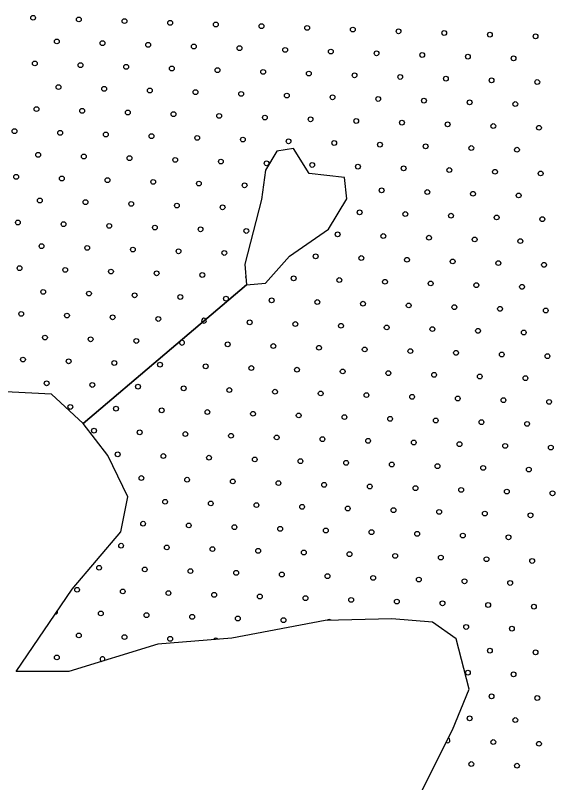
# Model space of a CAD drawing. Extents: x 1612280 to 1883141, y 560852 to 780851.
# Drawn here: x 1799615 to 1801982, y 626612 to 629997 of the extents above; entities that cross this region are included whole.
import ezdxf

# ---------------------------------------------------------------- set-up
doc = ezdxf.new("R2010")
doc.units = 0
doc.layers.add('DESIGN - SCRATCH - User 1', color=7, linetype='Continuous')
doc.layers.add('DESIGN - TRAFFIC CONTROL PERMANENT - Pavement Marking Text', color=7, linetype='Continuous')

msp = doc.modelspace()

# ---------------------------------------------------------------- linework, layer by layer
at = {"layer": 'DESIGN - SCRATCH - User 1'}
for points in [[(1799618.3, 627101.8), (1799865.4, 627465.2), (1800079.7, 627718.3), (1800111.4, 627873), (1800023.5, 628055.8), (1799914.6, 628196.4), (1800634.8, 628808.1), (1800719.1, 628815.1), (1800824.5, 628934.6), (1800996.7, 629054.1), (1801077.5, 629187.7), (1801066.9, 629282.6), (1800912.3, 629300.2), (1800842.1, 629409.2), (1800768.3, 629398.6), (1800719.1, 629314.3), (1800701.6, 629184.2), (1800627.8, 628899.5), (1800634.8, 628808.1), (1799914.6, 628196.4), (1799774.1, 628326.5), (1799426.3, 628344)], [(1799618.3, 627101.8), (1799865.4, 627465.2), (1800079.7, 627718.3), (1800111.4, 627873), (1800023.5, 628055.8), (1799914.6, 628196.4), (1800634.8, 628808.1), (1800719.1, 628815.1), (1800824.5, 628934.6), (1800996.7, 629054.1), (1801077.5, 629187.7), (1801066.9, 629282.6), (1800912.3, 629300.2), (1800842.1, 629409.2), (1800768.3, 629398.6), (1800719.1, 629314.3), (1800701.6, 629184.2), (1800627.8, 628899.5), (1800634.8, 628808.1), (1799914.6, 628196.4), (1799774.1, 628326.5), (1799426.3, 628344)], [(1801226.1, 626211.9), (1801544.6, 626845.3), (1801618.4, 627024.1), (1801560.1, 627245.6), (1801455.3, 627319.5), (1801276.6, 627335), (1800981.5, 627327.2), (1800569.8, 627249.5), (1800243.6, 627222.3), (1799851.3, 627101.8), (1799618.3, 627101.8)], [(1801226.1, 626211.9), (1801544.6, 626845.3), (1801618.4, 627024.1), (1801560.1, 627245.6), (1801455.3, 627319.5), (1801276.6, 627335), (1800981.5, 627327.2), (1800569.8, 627249.5), (1800243.6, 627222.3), (1799851.3, 627101.8), (1799618.3, 627101.8)]]:
    msp.add_lwpolyline(points, dxfattribs=at)
at = {"layer": 'DESIGN - TRAFFIC CONTROL PERMANENT - Pavement Marking Text'}
for centre in [(1799693.2, 629986.8), (1799693.2, 629986.8), (1799894.8, 629979.3), (1799894.8, 629979.3), (1800096.4, 629971.9), (1800096.4, 629971.9), (1800298, 629964.4), (1800298, 629964.4), (1800499.6, 629956.9), (1800499.6, 629956.9), (1800701.2, 629949.5), (1800701.2, 629949.5), (1800902.8, 629942), (1800902.8, 629942), (1801104.4, 629934.5), (1801104.4, 629934.5), (1801306.1, 629927.1), (1801306.1, 629927.1), (1801507.7, 629919.6), (1801507.7, 629919.6), (1801709.3, 629912.1), (1801709.3, 629912.1), (1801910.9, 629904.7), (1801910.9, 629904.7), (1799797.7, 629882.3), (1799797.7, 629882.3), (1799999.3, 629874.8), (1799999.3, 629874.8), (1800200.9, 629867.3), (1800200.9, 629867.3), (1800402.5, 629859.9), (1800402.5, 629859.9), (1800604.1, 629852.4), (1800604.1, 629852.4), (1800805.8, 629844.9), (1800805.8, 629844.9), (1801007.4, 629837.5), (1801007.4, 629837.5), (1801209, 629830), (1801209, 629830), (1801410.6, 629822.5), (1801410.6, 629822.5), (1801612.2, 629815.1), (1801612.2, 629815.1), (1801813.8, 629807.6), (1801813.8, 629807.6), (1799700.6, 629785.2), (1799700.6, 629785.2), (1799902.2, 629777.7), (1799902.2, 629777.7), (1800103.9, 629770.3), (1800103.9, 629770.3), (1800305.5, 629762.8), (1800305.5, 629762.8), (1800507.1, 629755.3), (1800507.1, 629755.3), (1800708.7, 629747.9), (1800708.7, 629747.9), (1800910.3, 629740.4), (1800910.3, 629740.4), (1801111.9, 629732.9), (1801111.9, 629732.9), (1801313.5, 629725.5), (1801313.5, 629725.5), (1801515.1, 629718), (1801515.1, 629718), (1801716.7, 629710.5), (1801716.7, 629710.5), (1801918.3, 629703.1), (1801918.3, 629703.1), (1799805.2, 629680.7), (1799805.2, 629680.7), (1800006.8, 629673.2), (1800006.8, 629673.2), (1800208.4, 629665.7), (1800208.4, 629665.7), (1800410, 629658.3), (1800410, 629658.3), (1800611.6, 629650.8), (1800611.6, 629650.8), (1800813.2, 629643.3), (1800813.2, 629643.3), (1801014.8, 629635.9), (1801014.8, 629635.9), (1801216.4, 629628.4), (1801216.4, 629628.4), (1801418.1, 629620.9), (1801418.1, 629620.9), (1801619.7, 629613.5), (1801619.7, 629613.5), (1801821.3, 629606), (1801821.3, 629606), (1799708.1, 629583.6), (1799708.1, 629583.6), (1799909.7, 629576.1), (1799909.7, 629576.1), (1800111.3, 629568.7), (1800111.3, 629568.7), (1800312.9, 629561.2), (1800312.9, 629561.2), (1800514.5, 629553.7), (1800514.5, 629553.7), (1800716.2, 629546.2), (1800716.2, 629546.2), (1800917.8, 629538.8), (1800917.8, 629538.8), (1801119.4, 629531.3), (1801119.4, 629531.3), (1801321, 629523.8), (1801321, 629523.8), (1799611, 629486.5), (1799611, 629486.5), (1801522.6, 629516.4), (1801522.6, 629516.4), (1801724.2, 629508.9), (1801724.2, 629508.9), (1801925.8, 629501.4), (1801925.8, 629501.4), (1799812.6, 629479), (1799812.6, 629479), (1800014.3, 629471.6), (1800014.3, 629471.6), (1800215.9, 629464.1), (1800215.9, 629464.1), (1800417.5, 629456.6), (1800417.5, 629456.6), (1800619.1, 629449.2), (1800619.1, 629449.2), (1800820.7, 629441.7), (1800820.7, 629441.7), (1801022.3, 629434.2), (1801022.3, 629434.2), (1801223.9, 629426.8), (1801223.9, 629426.8), (1801425.5, 629419.3), (1801425.5, 629419.3), (1801627.1, 629411.8), (1801627.1, 629411.8), (1801828.7, 629404.4), (1801828.7, 629404.4), (1799715.6, 629382), (1799715.6, 629382), (1799917.2, 629374.5), (1799917.2, 629374.5), (1800118.8, 629367), (1800118.8, 629367), (1800320.4, 629359.6), (1800320.4, 629359.6), (1800522, 629352.1), (1800522, 629352.1), (1800723.6, 629344.6), (1800723.6, 629344.6), (1800925.2, 629337.2), (1800925.2, 629337.2), (1801126.8, 629329.7), (1801126.8, 629329.7), (1801328.5, 629322.2), (1801328.5, 629322.2), (1799618.5, 629284.9), (1799618.5, 629284.9), (1801530.1, 629314.8), (1801530.1, 629314.8), (1801731.7, 629307.3), (1801731.7, 629307.3), (1801933.3, 629299.8), (1801933.3, 629299.8), (1799820.1, 629277.4), (1799820.1, 629277.4), (1800021.7, 629270), (1800021.7, 629270), (1800223.3, 629262.5), (1800223.3, 629262.5), (1800424.9, 629255), (1800424.9, 629255), (1800626.6, 629247.6), (1800626.6, 629247.6), (1801231.4, 629225.2), (1801231.4, 629225.2), (1801433, 629217.7), (1801433, 629217.7), (1801634.6, 629210.2), (1801634.6, 629210.2), (1801836.2, 629202.8), (1801836.2, 629202.8), (1799723, 629180.4), (1799723, 629180.4), (1799924.6, 629172.9), (1799924.6, 629172.9), (1800126.3, 629165.4), (1800126.3, 629165.4), (1800327.9, 629158), (1800327.9, 629158), (1800529.5, 629150.5), (1800529.5, 629150.5), (1801134.3, 629128.1), (1801134.3, 629128.1), (1801335.9, 629120.6), (1801335.9, 629120.6), (1799626, 629083.3), (1799626, 629083.3), (1801537.5, 629113.2), (1801537.5, 629113.2), (1801739.1, 629105.7), (1801739.1, 629105.7), (1801940.8, 629098.2), (1801940.8, 629098.2), (1799827.6, 629075.8), (1799827.6, 629075.8), (1800029.2, 629068.4), (1800029.2, 629068.4), (1800230.8, 629060.9), (1800230.8, 629060.9), (1800432.4, 629053.4), (1800432.4, 629053.4), (1800634, 629046), (1800634, 629046), (1801037.2, 629031), (1801037.2, 629031), (1801238.8, 629023.6), (1801238.8, 629023.6), (1801440.5, 629016.1), (1801440.5, 629016.1), (1799730.5, 628978.8), (1799730.5, 628978.8), (1801642.1, 629008.6), (1801642.1, 629008.6), (1801843.7, 629001.2), (1801843.7, 629001.2), (1799932.1, 628971.3), (1799932.1, 628971.3), (1800133.7, 628963.8), (1800133.7, 628963.8), (1800335.3, 628956.4), (1800335.3, 628956.4), (1800536.9, 628948.9), (1800536.9, 628948.9), (1800940.2, 628934), (1800940.2, 628934), (1801141.8, 628926.5), (1801141.8, 628926.5), (1801343.4, 628919), (1801343.4, 628919), (1801545, 628911.6), (1801545, 628911.6), (1799633.4, 628881.7), (1799633.4, 628881.7), (1801746.6, 628904.1), (1801746.6, 628904.1), (1801948.2, 628896.6), (1801948.2, 628896.6), (1799835, 628874.2), (1799835, 628874.2), (1800036.7, 628866.7), (1800036.7, 628866.7), (1800238.3, 628859.3), (1800238.3, 628859.3), (1800439.9, 628851.8), (1800439.9, 628851.8), (1800843.1, 628836.9), (1800843.1, 628836.9), (1801044.7, 628829.4), (1801044.7, 628829.4), (1801246.3, 628821.9), (1801246.3, 628821.9), (1801447.9, 628814.5), (1801447.9, 628814.5), (1799738, 628777.1), (1799738, 628777.1), (1801649.5, 628807), (1801649.5, 628807), (1801851.1, 628799.5), (1801851.1, 628799.5), (1799939.6, 628769.7), (1799939.6, 628769.7), (1800141.2, 628762.2), (1800141.2, 628762.2), (1800342.8, 628754.7), (1800342.8, 628754.7), (1800544.4, 628747.3), (1800544.4, 628747.3), (1800746, 628739.8), (1800746, 628739.8), (1800947.6, 628732.3), (1800947.6, 628732.3), (1801149.2, 628724.9), (1801149.2, 628724.9), (1801350.9, 628717.4), (1801350.9, 628717.4), (1801552.5, 628709.9), (1801552.5, 628709.9), (1799640.9, 628680.1), (1799640.9, 628680.1), (1801754.1, 628702.5), (1801754.1, 628702.5), (1801955.7, 628695), (1801955.7, 628695), (1799842.5, 628672.6), (1799842.5, 628672.6), (1800044.1, 628665.1), (1800044.1, 628665.1), (1800245.7, 628657.7), (1800245.7, 628657.7), (1800649, 628642.7), (1800649, 628642.7), (1800850.6, 628635.3), (1800850.6, 628635.3), (1801052.2, 628627.8), (1801052.2, 628627.8), (1801253.8, 628620.3), (1801253.8, 628620.3), (1801455.4, 628612.9), (1801455.4, 628612.9), (1799745.4, 628575.5), (1799745.4, 628575.5), (1801657, 628605.4), (1801657, 628605.4), (1801858.6, 628597.9), (1801858.6, 628597.9), (1799947, 628568.1), (1799947, 628568.1), (1800148.7, 628560.6), (1800148.7, 628560.6), (1800551.9, 628545.7), (1800551.9, 628545.7), (1800753.5, 628538.2), (1800753.5, 628538.2), (1800955.1, 628530.7), (1800955.1, 628530.7), (1801156.7, 628523.3), (1801156.7, 628523.3), (1801358.3, 628515.8), (1801358.3, 628515.8), (1801559.9, 628508.3), (1801559.9, 628508.3), (1799648.4, 628478.5), (1799648.4, 628478.5), (1799850, 628471), (1799850, 628471), (1801761.5, 628500.9), (1801761.5, 628500.9), (1801963.2, 628493.4), (1801963.2, 628493.4), (1800051.6, 628463.5), (1800051.6, 628463.5), (1800253.2, 628456.1), (1800253.2, 628456.1), (1800454.8, 628448.6), (1800454.8, 628448.6), (1800656.4, 628441.1), (1800656.4, 628441.1), (1800858, 628433.7), (1800858, 628433.7), (1801059.6, 628426.2), (1801059.6, 628426.2), (1801261.2, 628418.7), (1801261.2, 628418.7), (1801462.9, 628411.3), (1801462.9, 628411.3), (1801664.5, 628403.8), (1801664.5, 628403.8), (1799752.9, 628373.9), (1799752.9, 628373.9), (1801866.1, 628396.3), (1801866.1, 628396.3), (1799954.5, 628366.5), (1799954.5, 628366.5), (1800156.1, 628359), (1800156.1, 628359), (1800357.7, 628351.5), (1800357.7, 628351.5), (1800559.3, 628344.1), (1800559.3, 628344.1), (1800761, 628336.6), (1800761, 628336.6), (1800962.6, 628329.1), (1800962.6, 628329.1), (1801164.2, 628321.7), (1801164.2, 628321.7), (1801365.8, 628314.2), (1801365.8, 628314.2), (1801567.4, 628306.7), (1801567.4, 628306.7), (1799857.4, 628269.4), (1799857.4, 628269.4), (1801769, 628299.3), (1801769, 628299.3), (1801970.6, 628291.8), (1801970.6, 628291.8), (1800059.1, 628261.9), (1800059.1, 628261.9), (1800260.7, 628254.5), (1800260.7, 628254.5), (1800462.3, 628247), (1800462.3, 628247), (1800663.9, 628239.5), (1800663.9, 628239.5), (1800865.5, 628232), (1800865.5, 628232), (1801067.1, 628224.6), (1801067.1, 628224.6), (1801268.7, 628217.1), (1801268.7, 628217.1), (1801470.3, 628209.6), (1801470.3, 628209.6), (1801671.9, 628202.2), (1801671.9, 628202.2), (1801873.5, 628194.7), (1801873.5, 628194.7), (1799962, 628164.8), (1799962, 628164.8), (1800163.6, 628157.4), (1800163.6, 628157.4), (1800365.2, 628149.9), (1800365.2, 628149.9), (1800566.8, 628142.4), (1800566.8, 628142.4), (1800768.4, 628135), (1800768.4, 628135), (1800970, 628127.5), (1800970, 628127.5), (1801171.6, 628120), (1801171.6, 628120), (1801373.3, 628112.6), (1801373.3, 628112.6), (1801574.9, 628105.1), (1801574.9, 628105.1), (1801776.5, 628097.6), (1801776.5, 628097.6), (1801978.1, 628090.2), (1801978.1, 628090.2), (1800066.5, 628060.3), (1800066.5, 628060.3), (1800268.1, 628052.8), (1800268.1, 628052.8), (1800469.7, 628045.4), (1800469.7, 628045.4), (1800671.4, 628037.9), (1800671.4, 628037.9), (1800873, 628030.4), (1800873, 628030.4), (1801074.6, 628023), (1801074.6, 628023), (1801276.2, 628015.5), (1801276.2, 628015.5), (1801477.8, 628008), (1801477.8, 628008), (1801679.4, 628000.6), (1801679.4, 628000.6), (1801881, 627993.1), (1801881, 627993.1), (1800171.1, 627955.8), (1800171.1, 627955.8), (1800372.7, 627948.3), (1800372.7, 627948.3), (1800574.3, 627940.8), (1800574.3, 627940.8), (1800775.9, 627933.4), (1800775.9, 627933.4), (1800977.5, 627925.9), (1800977.5, 627925.9), (1801179.1, 627918.4), (1801179.1, 627918.4), (1801380.7, 627911), (1801380.7, 627911), (1801582.3, 627903.5), (1801582.3, 627903.5), (1801783.9, 627896), (1801783.9, 627896), (1801985.6, 627888.6), (1801985.6, 627888.6), (1800275.6, 627851.2), (1800275.6, 627851.2), (1800477.2, 627843.8), (1800477.2, 627843.8), (1800678.8, 627836.3), (1800678.8, 627836.3), (1800880.4, 627828.8), (1800880.4, 627828.8), (1801082, 627821.4), (1801082, 627821.4), (1801283.7, 627813.9), (1801283.7, 627813.9), (1801485.3, 627806.4), (1801485.3, 627806.4), (1801686.9, 627799), (1801686.9, 627799), (1801888.5, 627791.5), (1801888.5, 627791.5), (1800178.5, 627754.2), (1800178.5, 627754.2), (1800380.1, 627746.7), (1800380.1, 627746.7), (1800581.7, 627739.2), (1800581.7, 627739.2), (1800783.4, 627731.8), (1800783.4, 627731.8), (1800985, 627724.3), (1800985, 627724.3), (1801186.6, 627716.8), (1801186.6, 627716.8), (1801388.2, 627709.4), (1801388.2, 627709.4), (1801589.8, 627701.9), (1801589.8, 627701.9), (1801791.4, 627694.4), (1801791.4, 627694.4), (1800081.5, 627657.1), (1800081.5, 627657.1), (1800283.1, 627649.6), (1800283.1, 627649.6), (1800484.7, 627642.2), (1800484.7, 627642.2), (1800686.3, 627634.7), (1800686.3, 627634.7), (1800887.9, 627627.2), (1800887.9, 627627.2), (1801089.5, 627619.8), (1801089.5, 627619.8), (1801291.1, 627612.3), (1801291.1, 627612.3), (1801492.7, 627604.8), (1801492.7, 627604.8), (1801694.3, 627597.4), (1801694.3, 627597.4), (1799984.4, 627560), (1799984.4, 627560), (1801895.9, 627589.9), (1801895.9, 627589.9), (1800186, 627552.5), (1800186, 627552.5), (1800387.6, 627545.1), (1800387.6, 627545.1), (1800589.2, 627537.6), (1800589.2, 627537.6), (1800790.8, 627530.1), (1800790.8, 627530.1), (1800992.4, 627522.7), (1800992.4, 627522.7), (1801194, 627515.2), (1801194, 627515.2), (1801395.7, 627507.7), (1801395.7, 627507.7), (1801597.3, 627500.3), (1801597.3, 627500.3), (1801798.9, 627492.8), (1801798.9, 627492.8), (1799887.3, 627462.9), (1799887.3, 627462.9), (1800088.9, 627455.5), (1800088.9, 627455.5), (1800290.5, 627448), (1800290.5, 627448), (1800492.1, 627440.5), (1800492.1, 627440.5), (1800693.8, 627433.1), (1800693.8, 627433.1), (1800895.4, 627425.6), (1800895.4, 627425.6), (1801097, 627418.1), (1801097, 627418.1), (1801298.6, 627410.7), (1801298.6, 627410.7), (1801500.2, 627403.2), (1801500.2, 627403.2), (1801701.8, 627395.7), (1801701.8, 627395.7), (1801903.4, 627388.3), (1801903.4, 627388.3), (1799991.9, 627358.4), (1799991.9, 627358.4), (1800193.5, 627350.9), (1800193.5, 627350.9), (1800395.1, 627343.5), (1800395.1, 627343.5), (1800596.7, 627336), (1800596.7, 627336), (1800798.3, 627328.5), (1800798.3, 627328.5), (1801604.7, 627298.7), (1801604.7, 627298.7), (1801806.3, 627291.2), (1801806.3, 627291.2), (1799894.8, 627261.3), (1799894.8, 627261.3), (1800096.4, 627253.9), (1800096.4, 627253.9), (1800298, 627246.4), (1800298, 627246.4), (1801709.3, 627194.1), (1801709.3, 627194.1), (1801910.9, 627186.7), (1801910.9, 627186.7), (1799797.7, 627164.3), (1799797.7, 627164.3), (1801612.2, 627097.1), (1801612.2, 627097.1), (1801813.8, 627089.6), (1801813.8, 627089.6), (1801716.7, 626992.5), (1801716.7, 626992.5), (1801918.3, 626985.1), (1801918.3, 626985.1), (1801619.7, 626895.4), (1801619.7, 626895.4), (1801821.3, 626888), (1801821.3, 626888), (1801724.2, 626790.9), (1801724.2, 626790.9), (1801925.8, 626783.4), (1801925.8, 626783.4), (1801627.1, 626693.8), (1801627.1, 626693.8), (1801828.7, 626686.4), (1801828.7, 626686.4)]:
    msp.add_circle(centre, 10.6, dxfattribs=at)
for centre, start, end in [((1800641.5, 628844.3), 157.9552, 210.8036), ((1800447.3, 628650.2), 34.7934, 225.8895), ((1800447.3, 628650.2), 225.9905, 34.6934), ((1800350.3, 628553.1), 147.1494, 113.5346), ((1800350.3, 628553.1), 113.9077, 146.7752), ((1799790.2, 627365.9), 272.577, 18.98), ((1800999.9, 627321.1), 40.4805, 142.5373), ((1800499.6, 627238.9), 31.2323, 158.3029), ((1799999.3, 627156.8), 317.6458, 256.5005), ((1801522.6, 626798.4), 235.5255, 71.0918)]:
    msp.add_arc(centre, 10.6, start, end, dxfattribs=at)

doc.saveas('drawing.dxf')
